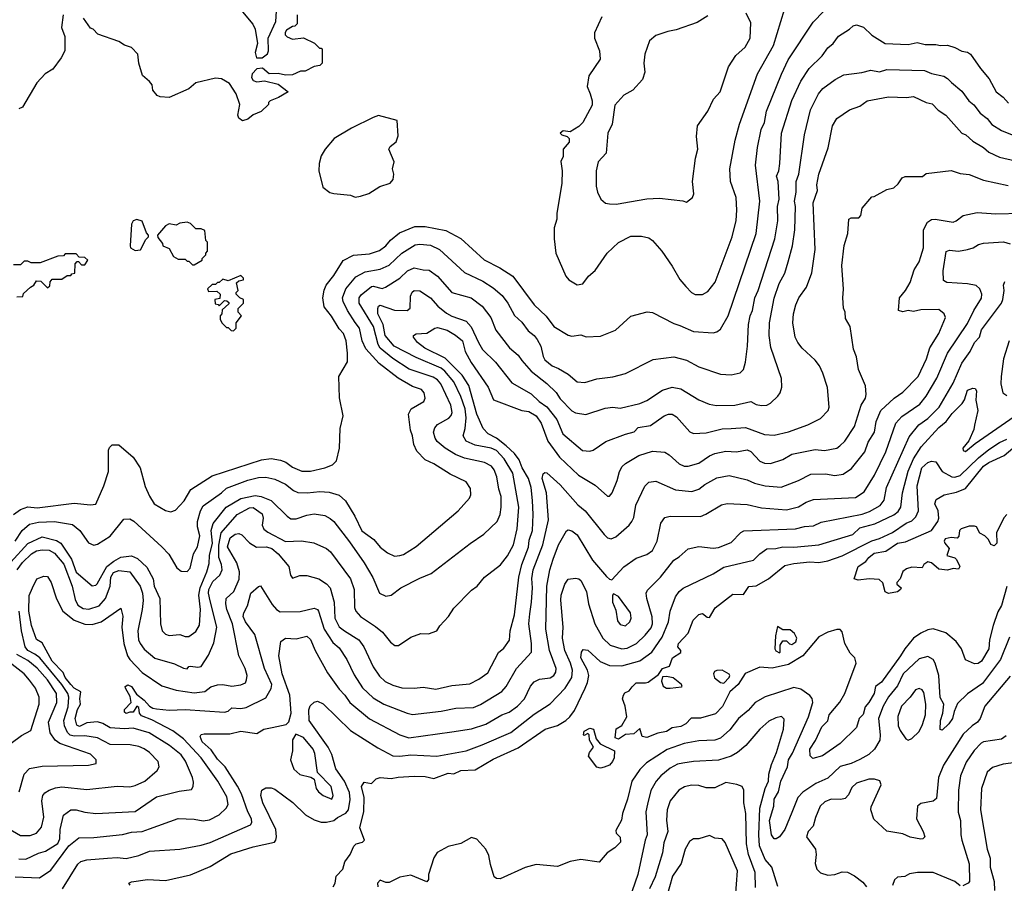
# Model space of a CAD drawing. Extents: x 1793424 to 1900092, y 321114 to 470632.
# Tile 260 of 292: x 1850510 to 1856012, y 451525 to 456348. Entities that reach past the tile are written whole.
import ezdxf

# ---------------------------------------------------------------- set-up
doc = ezdxf.new("R2010")
doc.units = 0

msp = doc.modelspace()

# ---------------------------------------------------------------- linework, layer by layer
at = {"layer": '0CON05XD'}
for points in [[(1851755, 456392.5), (1851812.5, 456322.5), (1851825.7, 456295.7), (1851839.2, 456215), (1851826.5, 456165), (1851834.2, 456135), (1851865, 456136), (1851895, 456158), (1851901.2, 456175), (1851899.2, 456245), (1851941.4, 456338.6), (1851946.9, 456425)], [(1854325, 454813.8), (1854355, 454830), (1854396.8, 454883.2), (1854490.8, 455135), (1854513, 455227), (1854517.1, 455285), (1854512.9, 455355), (1854482.5, 455445), (1854477.1, 455515), (1854508.1, 455675), (1854531.4, 455765), (1854633.1, 456045), (1854722.2, 456205), (1854784.2, 456405)], [(1850475.4, 453584.6), (1850515, 453612.2), (1850555, 453627.1), (1850608.7, 453621.3), (1850815, 453648.1), (1850905, 453638.8), (1850935, 453643.3), (1850981.2, 453745), (1851006, 453825), (1851006.4, 453943.6), (1851011.7, 453958.3), (1851027, 453973), (1851065, 453973.3), (1851144.2, 453904.2), (1851184, 453845), (1851211.2, 453741.2), (1851235, 453686.7), (1851262, 453645), (1851325, 453608), (1851355, 453600), (1851380.5, 453609.5), (1851429.3, 453660.7), (1851466.2, 453725), (1851585, 453800), (1851860.6, 453889.4), (1851915, 453896.7), (1851967.9, 453887.9), (1851997.4, 453877.4), (1852035, 453849.2), (1852085.9, 453825.9), (1852135, 453827.5), (1852215, 453846.2), (1852258.3, 453861.7), (1852280, 453885), (1852296.7, 453955), (1852300, 454065), (1852318, 454135), (1852297, 454237), (1852292.5, 454355), (1852341.7, 454438.3), (1852342.5, 454485), (1852334, 454555), (1852320, 454595), (1852295, 454621.2), (1852253, 454693), (1852210.8, 454745), (1852204.1, 454794.1), (1852212.1, 454837.9), (1852222.5, 454865), (1852265, 454918.8), (1852316.9, 455003.1), (1852375, 455032.9), (1852465, 455041.5), (1852520.6, 455059.4), (1852555, 455084.4), (1852582.7, 455117.3), (1852631.9, 455158.1), (1852717.3, 455192.7), (1852776.6, 455193.4), (1852890.4, 455170.4), (1852975, 455127.1), (1853105, 455007.5), (1853192.5, 454962.5), (1853265, 454916), (1853384.2, 454755), (1853451.7, 454691.7), (1853495, 454634), (1853575, 454586.2), (1853595, 454581.2), (1853645, 454588), (1853675, 454576.7), (1853755, 454580), (1853840, 454615), (1853925, 454693.3), (1854017, 454717), (1854045, 454713.3), (1854165, 454651.2), (1854199.4, 454639.4), (1854275, 454606), (1854385, 454598.8), (1854405.9, 454604.1), (1854425, 454620), (1854468.6, 454695), (1854625.6, 455155), (1854645.6, 455335.6), (1854620.5, 455535), (1854633.1, 455635), (1854653.1, 455735), (1854671.1, 455775), (1854682.8, 455837.2), (1854766.2, 456043.8), (1854804.3, 456125), (1854944.2, 456335), (1855004, 456395)], [(1850753.3, 456375), (1850743.3, 456305), (1850762.5, 456255), (1850762.5, 456175), (1850742.5, 456135), (1850695, 456072.5), (1850652.5, 456045), (1850606.7, 455995), (1850525, 455860), (1850505, 455850)], [(1852060, 456375), (1852060, 456325), (1852048.3, 456311.7), (1852035, 456310), (1852000.7, 456289.3), (1851993, 456277), (1851993.9, 456263.9), (1852005, 456252.5), (1852035, 456240), (1852095, 456247.5), (1852157, 456217), (1852185, 456190), (1852195, 456190), (1852200, 456185), (1852200, 456105), (1852187, 456093), (1852155, 456087.5), (1852105, 456060), (1852078.3, 456061.7), (1852035, 456040), (1851995, 456038.8), (1851955, 456048), (1851905, 456046.2), (1851867.7, 456077.7), (1851835, 456074), (1851810, 456045), (1851805.8, 456025), (1851815, 456008), (1851835, 456000.6), (1851877.7, 456007.7), (1851955, 455988.6), (1852010, 455945), (1851957, 455913), (1851910, 455895), (1851900, 455885), (1851900, 455875), (1851860, 455835), (1851815, 455817.5), (1851785, 455793.3), (1851755, 455783.8), (1851735, 455797.5), (1851728.6, 455815), (1851740, 455875), (1851720, 455935), (1851681.7, 455991.7), (1851637.7, 456017.7), (1851605, 456021.2), (1851494.6, 455995.4), (1851455, 455961.2), (1851345, 455913.8), (1851295, 455916.7), (1851277.5, 455925), (1851253.9, 455953.9), (1851250, 455985), (1851235, 456003.3), (1851196.4, 456036.4), (1851176.7, 456105), (1851170, 456155), (1851135, 456193.3), (1851095, 456206.7), (1851065, 456226.7), (1850947, 456267), (1850920, 456295), (1850905, 456300), (1850866.7, 456356.7)], [(1853762.5, 456365), (1853722.5, 456275), (1853722.5, 456245), (1853750, 456175), (1853753, 456127), (1853690, 456035), (1853680, 455975), (1853696.7, 455935), (1853708.8, 455895), (1853709.3, 455870.7), (1853656.4, 455773.6), (1853635, 455752.5), (1853585, 455722.5), (1853547, 455727), (1853530, 455715), (1853540, 455705), (1853570, 455695), (1853580, 455685), (1853580, 455665), (1853546.7, 455625), (1853546.7, 455585), (1853533.9, 455556.1), (1853541.2, 455505), (1853540, 455435), (1853511.2, 455265), (1853511.2, 455235), (1853496.2, 455185), (1853496.2, 455125), (1853506.7, 455045), (1853561.2, 454915), (1853577.5, 454895), (1853625, 454867.5), (1853656.2, 454873.8), (1853687.5, 454915), (1853725, 454947.5), (1853793.3, 455045), (1853855, 455103.3), (1853925, 455140), (1853985, 455140), (1854025, 455130), (1854045.9, 455115.9), (1854097.5, 455055), (1854155, 454972.5), (1854197.7, 454897.7), (1854231.7, 454858.3), (1854263.3, 454825), (1854285, 454813.8), (1854325, 454813.8)], [(1854355, 456370), (1854295, 456332.9), (1854178.3, 456291.7), (1854131.7, 456281.7), (1854065, 456260), (1854029.3, 456230.7), (1854003.3, 456155), (1853996.7, 456105), (1854002.5, 456055), (1853990, 456015), (1853936.7, 455955), (1853885, 455926), (1853835, 455870), (1853820, 455765), (1853795.4, 455714.6), (1853786.9, 455603.1), (1853742, 455555), (1853730.8, 455505), (1853731.7, 455418.3), (1853738.8, 455385), (1853756.7, 455345), (1853784.1, 455324.1), (1853805, 455320), (1853845, 455318)], [(1853845, 455318), (1853875, 455324.2), (1854015, 455347.5), (1854085, 455351.2), (1854215, 455337.5), (1854235, 455330), (1854270, 455355), (1854277.5, 455375), (1854270, 455445), (1854286.2, 455575), (1854300, 455625), (1854292.5, 455695), (1854297.5, 455755), (1854355, 455837.5), (1854386.7, 455905), (1854423.8, 455945), (1854470, 456085), (1854510.9, 456149.1), (1854563.8, 456195), (1854592, 456245), (1854595, 456330), (1854570, 456385)], [(1854728.9, 455125), (1854746.7, 455225), (1854744.5, 455305), (1854753.1, 455345), (1854748.9, 455445), (1854738.1, 455475), (1854751.4, 455505), (1854757.8, 455545), (1854767.1, 455715), (1854825, 455896.7), (1854874.4, 456005), (1854920.8, 456075), (1854993.2, 456146.8), (1855025, 456192), (1855056, 456215), (1855084.3, 456255.7), (1855147.5, 456295), (1855166.4, 456313.6), (1855185, 456320), (1855225, 456306.7), (1855271.2, 456261.2), (1855345, 456216), (1855475, 456210), (1855525, 456220), (1855570.3, 456210.3), (1855629.5, 456210.5), (1855655, 456203.8), (1855695, 456206.2), (1855735, 456193.8), (1855775, 456172.5), (1855805, 456166.7), (1855823.3, 456155), (1855878.8, 456075), (1855927.6, 456017.6), (1855966, 455945), (1856006, 455915), (1856035, 455882)], [(1850461.5, 453318.5), (1850555, 453422.5), (1850635, 453459.6), (1850715, 453438.9), (1850740, 453425), (1850799.4, 453335), (1850825, 453262), (1850915, 453186.2), (1850935, 453190), (1850942.4, 453197.6), (1850996.6, 453293.4), (1851036, 453325), (1851074.4, 453345.6), (1851135, 453353.1), (1851169.1, 453339.1), (1851219.8, 453289.8), (1851255.4, 453225.4), (1851262.2, 453185), (1851293.3, 453115), (1851296, 452975), (1851305.8, 452935.8), (1851325, 452916.2), (1851345, 452909.2), (1851405, 452914), (1851435, 452903.1), (1851455, 452904.2), (1851495, 452930.8), (1851515, 452967.5), (1851520.9, 453055), (1851510.4, 453135), (1851518.5, 453175), (1851556.2, 453265), (1851568.6, 453311.4), (1851571.2, 453355), (1851587.7, 453425), (1851580.4, 453495), (1851590.4, 453535), (1851662.9, 453625), (1851745, 453674.5), (1851825, 453691.1), (1851860, 453685), (1851915, 453662.9), (1852003.8, 453575), (1852025, 453560.8), (1852055, 453561.4), (1852115, 453581.9), (1852155, 453588.6), (1852215, 453579.2), (1852245, 453562.5), (1852265.8, 453545), (1852353, 453433), (1852435.4, 453315.4), (1852482.6, 453232.6), (1852520, 453145), (1852555, 453128.8), (1852585, 453133.3), (1852640, 453175), (1852745, 453229.2), (1852810, 453255), (1853027, 453423), (1853103.8, 453475), (1853178, 453545), (1853194.5, 453585.5), (1853200.6, 453625), (1853201.1, 453685), (1853187, 453727), (1853176.9, 453795), (1853160.6, 453835), (1853145.6, 453855), (1853106.7, 453875), (1852995, 453900), (1852945, 453920), (1852887.1, 453955), (1852843.2, 453993.2), (1852831.1, 454011.1), (1852822.9, 454045), (1852830.3, 454069.7), (1852845, 454087.5), (1852907.4, 454122.6), (1852921.5, 454138.5), (1852926.7, 454155), (1852918.2, 454195), (1852863.8, 454315), (1852845, 454337.5), (1852821.2, 454351.2), (1852686, 454396), (1852595, 454456.1), (1852525, 454513.8), (1852512.7, 454535), (1852487.3, 454635), (1852406.4, 454765), (1852407.8, 454795), (1852417.5, 454812.5), (1852475, 454857.3), (1852485, 454860), (1852535, 454847.7), (1852554, 454855), (1852634.3, 454905), (1852677.1, 454945), (1852715, 454963.3), (1852765, 454950.4), (1852798.9, 454948.9), (1852844.2, 454915), (1852925, 454824.3), (1853033.3, 454795), (1853095, 454749.2), (1853142.9, 454685), (1853170.8, 454615), (1853247.1, 454515), (1853296, 454475), (1853315, 454444), (1853368, 454385), (1853455, 454317.1), (1853506.9, 454266.9), (1853530.6, 454230.6), (1853595, 454164.3), (1853615, 454152.9), (1853674.1, 454144.1), (1853781.2, 454178.8), (1853825, 454184.3), (1853865, 454179.2), (1853975.7, 454204.3), (1854015, 454222), (1854100.9, 454279.1), (1854155, 454296), (1854205, 454287.5), (1854305, 454226), (1854361.7, 454201.7), (1854404.2, 454194.2), (1854505, 454195.7), (1854595, 454215.7), (1854625, 454200), (1854655, 454194.3), (1854685, 454196), (1854705, 454206.2), (1854746.7, 454245), (1854760, 454265), (1854768.8, 454295), (1854765.8, 454345), (1854707, 454517), (1854698.1, 454585), (1854699.4, 454655), (1854726.4, 454793.6), (1854754.4, 454875), (1854785, 454933.3), (1854804.6, 454995.4), (1854827.8, 455085), (1854841.1, 455175), (1854844.5, 455304.5), (1854840, 455335), (1854849.1, 455385), (1854848.1, 455445), (1854864.4, 455485), (1854895.7, 455705), (1854928.6, 455845), (1854974.3, 455935), (1854996.8, 455963.2), (1855065.6, 456014.4), (1855115, 456040.8), (1855215, 456052.5), (1855265, 456066), (1855315, 456057.5), (1855355, 456070.6), (1855565, 456064.4), (1855605, 456047.5), (1855673, 456033), (1855695, 456020), (1855716.8, 455996.8), (1855775, 455948.8), (1855812.5, 455895), (1855842.1, 455872.1), (1855875.8, 455825.8), (1855915, 455796.2), (1855942.6, 455762.6), (1855995, 455728.6), (1856075, 455697.5)], [(1850495.3, 453275), (1850525, 453316.7), (1850575.6, 453364.4), (1850605, 453381.6), (1850635, 453388.2), (1850675, 453385.3), (1850705, 453369.1), (1850757.4, 453307.4), (1850802.7, 453185), (1850820.5, 453109.5), (1850835, 453078.9), (1850865, 453060), (1850896.8, 453056.8), (1850955, 453074.6), (1850990, 453115), (1851016.3, 453185), (1851020, 453235), (1851035, 453260), (1851065, 453272.1), (1851125.3, 453265.3), (1851184, 453185), (1851195.5, 453145), (1851199.4, 453105), (1851194.5, 453055), (1851170.4, 452935), (1851174.5, 452885), (1851183.1, 452865), (1851205, 452832.5), (1851265, 452782.9), (1851375, 452750.8), (1851425, 452726.2), (1851445, 452723.3), (1851454.3, 452735.7), (1851465, 452738), (1851505, 452731.8), (1851524.2, 452735.8), (1851565, 452800), (1851595, 452868.8), (1851611.8, 452955), (1851575, 453102.5), (1851564.3, 453145), (1851567.4, 453165), (1851589.1, 453210.9), (1851629.2, 453245), (1851641.9, 453275), (1851638.2, 453305), (1851622.4, 453345), (1851622.8, 453412.8), (1851635, 453482.9), (1851724.6, 453585), (1851795, 453622.3), (1851815, 453624.5), (1851865, 453588.8), (1851870, 453565), (1851864.4, 453525), (1851875, 453503.1), (1851896.6, 453486.6), (1851995, 453434.6), (1852085, 453437.1), (1852153.9, 453426.1), (1852225, 453394), (1852247, 453377), (1852357.8, 453225), (1852378.1, 453165), (1852380, 453065), (1852389.2, 453045), (1852415, 453014.2), (1852499.1, 452959.1), (1852538, 452928), (1852582.3, 452872.3), (1852607, 452853), (1852626.1, 452853.9), (1852695, 452900), (1852750.7, 452919.3), (1852795, 452917.5), (1852840, 452935), (1852857, 452963), (1852906.7, 453015), (1852935, 453062.5), (1853035, 453162.5), (1853065.9, 453184.1), (1853107.5, 453235), (1853195.7, 453304.3), (1853235, 453353.8), (1853270, 453415), (1853290, 453505), (1853299.5, 453625), (1853264.6, 453815), (1853217.1, 453895), (1853175, 453942.9), (1853145, 453955.4), (1853055, 453972.9), (1853004.3, 453995), (1852988.6, 454025), (1852999.5, 454065), (1853004.7, 454125), (1852999.2, 454175), (1852975, 454244.2), (1852935, 454325.6), (1852886.1, 454386.1), (1852865, 454402.4), (1852725, 454461.2), (1852603.1, 454525), (1852552.2, 454585), (1852541.1, 454645), (1852512, 454705), (1852510.5, 454735), (1852515, 454748.8), (1852525, 454754), (1852604.2, 454725.8), (1852675.8, 454724.2), (1852692.3, 454737.7), (1852694.4, 454805), (1852703.4, 454826.6), (1852715, 454835.8), (1852745, 454834.2), (1852805.3, 454795.3), (1852847.4, 454747.4), (1852895, 454708.9), (1852925, 454692.2), (1853005.3, 454665.3), (1853032.6, 454632.6), (1853074.1, 454545.9), (1853095.4, 454505.4), (1853169.2, 454435), (1853260.3, 454320.3), (1853368.8, 454258.8), (1853411.9, 454215), (1853455.9, 454185.9), (1853511.5, 454115), (1853544.7, 454034.7), (1853655, 453942.5), (1853695, 453938), (1853715, 453944), (1853785, 453992.5), (1853895, 454034.3), (1853944.2, 454045.8), (1853965, 454070), (1854035, 454081.4), (1854110.8, 454135), (1854135.6, 454145.6), (1854155, 454144.3), (1854180.3, 454130.3), (1854255, 454046.2), (1854275, 454038), (1854345, 454041.4), (1854435, 454063.1), (1854485, 454065.6), (1854565, 454071.1), (1854672.1, 454032.1), (1854725, 454028.6), (1854805, 454045.8), (1854914.2, 454085.8), (1854985, 454120), (1855027.5, 454165), (1855032.5, 454185), (1855023.6, 454293.6), (1854996.7, 454375), (1854978.8, 454415), (1854955, 454446.7), (1854883, 454513), (1854858.8, 454545), (1854842.5, 454575), (1854829.2, 454655), (1854832.9, 454705), (1854846, 454755), (1854864, 454795), (1854905.7, 454854.3), (1854936, 454935), (1854954.3, 455065), (1854943.5, 455325), (1854968, 455395), (1854964.3, 455425.7), (1854974.4, 455485), (1855027.9, 455632.1), (1855052, 455755), (1855075, 455796.7), (1855147.5, 455845), (1855205, 455866.2), (1855245, 455894.2), (1855365, 455917.5), (1855465, 455914), (1855505, 455918.8), (1855575, 455886), (1855607.9, 455877.9), (1855642.1, 455842.1), (1855684.5, 455814.5), (1855774, 455715), (1855796.2, 455705), (1855835, 455669.2), (1855894.4, 455634.4), (1855925, 455609.2), (1855985, 455580), (1856075, 455560)], [(1852385, 455357.5), (1852415, 455363.3), (1852461.7, 455378.3), (1852523, 455417), (1852580, 455435), (1852597.5, 455455), (1852600, 455485), (1852592.5, 455515), (1852602.5, 455555), (1852572.5, 455625), (1852580.7, 455639.3), (1852613.6, 455666.4), (1852625, 455700), (1852620, 455785), (1852515, 455813.8), (1852485, 455802), (1852365, 455743.3), (1852267.5, 455685), (1852216.7, 455625), (1852195, 455587.5), (1852183.8, 455545), (1852181.2, 455505), (1852203.6, 455413.6), (1852243.9, 455383.9), (1852265, 455376.7), (1852358.3, 455368.3), (1852385, 455357.5)], [(1850505, 451661.5), (1850545, 451658.9), (1850615, 451693.3), (1850655, 451704.4), (1850722.8, 451747.2), (1850735, 451772.5), (1850736.9, 451825), (1850754.4, 451905), (1850795, 451935.6), (1850825, 451935.6), (1850875, 451921.9), (1850935.7, 451914.3), (1851155, 451926.7), (1851275, 452007.8), (1851401.3, 452038.7), (1851470.7, 452049.3), (1851480, 452065), (1851480.5, 452090.5), (1851475.8, 452115), (1851436.7, 452206.7), (1851412.1, 452242.1), (1851347.5, 452295), (1851234.2, 452365), (1851145, 452391.5), (1851095, 452386.9), (1851015, 452394.2), (1850975, 452417.8), (1850945, 452426.2), (1850885, 452420.3), (1850845, 452401.1), (1850828.7, 452408.7), (1850820.9, 452445), (1850834, 452495), (1850849.3, 452525), (1850845.4, 452555), (1850852, 452595), (1850815, 452615.5), (1850795, 452635.5), (1850765, 452674.5), (1850753, 452703), (1850690.8, 452765), (1850635, 452867.5), (1850605, 452887.5), (1850576.2, 452965), (1850561.2, 453045), (1850563, 453133), (1850581.1, 453175), (1850606.2, 453225), (1850645, 453240), (1850665, 453238.6), (1850685.6, 453205), (1850715, 453113.3), (1850750.6, 453045), (1850813.8, 452993.8), (1850875, 452971.5), (1850915, 452970.4), (1850965.3, 452984.7), (1851075, 453062.5), (1851086.8, 453016.8), (1851081.1, 452955), (1851091.2, 452865), (1851113.3, 452795), (1851125.6, 452775), (1851195, 452702.9), (1851305, 452628.6), (1851385, 452604.4), (1851485, 452588.2), (1851544.5, 452595.5), (1851577.9, 452622.1), (1851615, 452634.2), (1851645, 452635.8), (1851695, 452626), (1851745, 452632.9), (1851771.2, 452645), (1851778.3, 452661.7), (1851781.4, 452685), (1851770.6, 452725), (1851734.5, 452795), (1851698.5, 452975), (1851666.7, 453055), (1851661.9, 453085), (1851664.2, 453115), (1851706.9, 453155), (1851736.9, 453223.1), (1851737.7, 453265), (1851723.1, 453315), (1851671.5, 453405), (1851686.7, 453455), (1851715, 453475.6), (1851735, 453478.8), (1851750.5, 453470.5), (1851795, 453425.8), (1851832.4, 453402.4), (1851890, 453405), (1851919.2, 453395), (1851954.5, 453364.5), (1852013.3, 453295), (1852022.5, 453245), (1852035, 453230), (1852075, 453243.8), (1852115, 453244), (1852182.5, 453225), (1852225, 453197.5), (1852244.5, 453174.5), (1852266.5, 453095), (1852270.5, 453005), (1852295, 452957.5), (1852324.6, 452934.6), (1852405, 452884.2), (1852432.5, 452845), (1852485, 452733.8), (1852521.1, 452681.1), (1852552, 452652), (1852595, 452631.4), (1852645, 452615.8), (1852715, 452614.2), (1852765, 452620), (1852835, 452609.4), (1852925, 452630), (1853025, 452639.2), (1853075.5, 452664.5), (1853125, 452701.2), (1853185, 452813.3), (1853215, 452838.8), (1853246.8, 452883.2), (1853250, 452935), (1853274.3, 453025), (1853298.9, 453235), (1853315.3, 453305), (1853352.9, 453402.9), (1853357.7, 453442.3), (1853374.7, 453495.3), (1853380, 453585), (1853376.3, 453663.7), (1853367.1, 453735), (1853353.1, 453785), (1853316.8, 453845), (1853300.9, 453890.9), (1853275.6, 453925.6), (1853229, 453969), (1853175, 454011.8), (1853127.1, 454035), (1853100, 454065), (1853064.2, 454144.3), (1853020, 454305), (1852983.1, 454363.1), (1852887.7, 454457.7), (1852773.2, 454513.2), (1852733.1, 454545), (1852710.8, 454575), (1852711.2, 454585), (1852725, 454594), (1852785, 454597.1), (1852828.8, 454625), (1852845, 454629.1), (1852898.8, 454615), (1852945.5, 454585.5), (1852984.2, 454555), (1852999.5, 454495), (1853032.8, 454432.8), (1853128.6, 454295), (1853158, 454225), (1853316.5, 454166.5), (1853355, 454160), (1853395, 454135.8), (1853422.9, 454095), (1853460.5, 453995), (1853527.1, 453905), (1853632, 453805), (1853725, 453748.8), (1853795, 453686.7), (1853805, 453687.5), (1853820, 453705), (1853848.6, 453775), (1853860.8, 453825), (1853877, 453853), (1853895, 453870), (1853970, 453915), (1854045, 453937.8), (1854115, 453933.8), (1854138.3, 453918.3), (1854195, 453867.1), (1854222.5, 453855), (1854245, 453854.3), (1854305, 453871.4), (1854365, 453912.5), (1854395, 453925.6), (1854455, 453938.6), (1854515, 453934.3), (1854575, 453945.7), (1854595, 453935.8), (1854645, 453882.5), (1854670.9, 453870.9), (1854705, 453869.2), (1854775, 453892.5), (1854825, 453921.4), (1854955, 453946.9), (1855007.8, 453942.2), (1855075, 453955.8), (1855092.4, 453967.6), (1855121.4, 453995), (1855175, 454076.2), (1855212.5, 454195), (1855235.8, 454235), (1855240, 454255), (1855236.4, 454303.6), (1855196, 454395), (1855186.2, 454465), (1855168.8, 454508.8), (1855151.2, 454635), (1855125, 454680), (1855123.3, 454715), (1855112.5, 454737.5), (1855108.8, 454795), (1855113.9, 454843.9), (1855104.2, 454975), (1855117, 455087), (1855137.5, 455155), (1855142.5, 455235), (1855155, 455242.5), (1855198.3, 455241.7), (1855210, 455255), (1855217.5, 455295), (1855271.7, 455358.3), (1855285, 455360), (1855355, 455400), (1855395, 455410), (1855419.3, 455430.7), (1855440, 455465), (1855458.3, 455471.7), (1855555, 455472.5), (1855575, 455490), (1855715, 455506.2), (1855765, 455488.8), (1855815, 455483.8), (1855895, 455452), (1856033, 455423)], [(1851235, 451829.1), (1851395, 451887.5), (1851484.1, 451884.1), (1851535, 451874.3), (1851570.3, 451879.7), (1851625, 451907.5), (1851664, 451945), (1851675.6, 451965), (1851667.2, 452007.2), (1851617.8, 452095), (1851524.5, 452225), (1851425, 452332.7), (1851365.9, 452375.9), (1851248, 452438), (1851190.4, 452460.4), (1851179.5, 452475), (1851176.4, 452506.4), (1851165, 452513.8), (1851145, 452481.2), (1851125, 452481.4), (1851105, 452473.3), (1851095, 452480), (1851096, 452495), (1851133.8, 452535), (1851128, 452568), (1851101.2, 452615), (1851100, 452625), (1851115, 452633.8), (1851135.8, 452625), (1851162, 452582), (1851205, 452547.5), (1851235, 452514), (1851255, 452502.5), (1851275, 452500), (1851345, 452491.9), (1851435, 452496.2), (1851655, 452480), (1851675, 452485.8), (1851695, 452505.6), (1851745, 452500.5), (1851775, 452506.9), (1851885, 452560), (1851915, 452613.3), (1851918.1, 452635), (1851878.2, 452725), (1851824.6, 452914.6), (1851772.7, 452985), (1851758.5, 453015), (1851761.9, 453035), (1851783.3, 453075), (1851801.9, 453145), (1851845, 453182), (1851855.9, 453185.9), (1851921.7, 453081.7), (1851945, 453054), (1851965, 453041.4), (1852077.9, 453042.1), (1852155, 453060.8), (1852174.4, 453054.4), (1852178.9, 453045), (1852211.8, 452945), (1852259.9, 452869.9), (1852295, 452839.2), (1852337.1, 452775), (1852378.7, 452688.7), (1852425, 452615.8), (1852485, 452561.4), (1852545, 452525.6), (1852675, 452474.4), (1852705, 452468.6), (1852864.4, 452485.6), (1852946.4, 452503.6), (1853045, 452507.5), (1853085, 452524.3), (1853203.7, 452596.3), (1853228.1, 452625), (1853286.2, 452723.8), (1853369.2, 452815), (1853370.5, 452865), (1853354.6, 452974.6), (1853360.8, 453030.8), (1853370, 453095), (1853375.4, 453175), (1853372.2, 453227.8), (1853379.1, 453275), (1853433.5, 453415), (1853465.5, 453555), (1853453.2, 453705), (1853428.8, 453785), (1853435, 453812), (1853445, 453820), (1853455, 453817.5), (1853529.8, 453749.8), (1853629.4, 453639.4), (1853669.2, 453605), (1853775, 453473.8), (1853795, 453454), (1853815, 453448.8), (1853840.3, 453459.7), (1853915.7, 453524.3), (1853931.2, 453545), (1853941.2, 453568.8), (1853952.4, 453637.6), (1854002.5, 453742.5), (1854025, 453766), (1854065, 453770), (1854175, 453723.3), (1854265, 453712.9), (1854305, 453726), (1854338, 453752), (1854405, 453789.2), (1854475, 453802.9), (1854575, 453779.2), (1854615, 453760.6), (1854675, 453745.6), (1854765, 453737.1), (1854862.5, 453775), (1854930.3, 453809.7), (1855012.1, 453812.1), (1855065, 453801.9), (1855110.9, 453809.1), (1855158.7, 453841.3), (1855231.9, 453935), (1855250.4, 453989.6), (1855286.1, 454043.9), (1855296.4, 454105), (1855321.9, 454165), (1855396, 454235), (1855445, 454267.1), (1855529.4, 454355), (1855576.7, 454455), (1855595.6, 454515), (1855646.5, 454595), (1855683.8, 454685), (1855675.9, 454705.9), (1855645, 454728.8), (1855545, 454727.5), (1855505, 454718.8), (1855475, 454723.3), (1855445, 454717.5), (1855420, 454725), (1855426.7, 454795), (1855460, 454835), (1855485, 454880), (1855508.3, 454951.7), (1855535.8, 454995), (1855546, 455025), (1855560.6, 455075), (1855559.4, 455175), (1855581.9, 455218.1), (1855605, 455232), (1855625, 455234.2), (1855725, 455218), (1855743.3, 455225), (1855782.5, 455255), (1855859.5, 455270.5), (1855965, 455264.3), (1856106.8, 455266.8)], [(1851155, 455060), (1851185, 455063.3), (1851215, 455120), (1851230, 455135), (1851230, 455145), (1851218.3, 455158.3), (1851195, 455223.3), (1851165, 455232.5), (1851145, 455224), (1851134.3, 455205.7), (1851127.5, 455085), (1851130, 455075), (1851155, 455060)], [(1851485, 454980), (1851530, 455005), (1851530, 455015), (1851550, 455035), (1851550, 455045), (1851560, 455055), (1851560, 455105), (1851550, 455115), (1851545, 455170), (1851525, 455180), (1851495, 455180), (1851465, 455210), (1851445, 455217.5), (1851405, 455212.5), (1851385, 455200), (1851345, 455207.5), (1851325, 455197.5), (1851280, 455145), (1851281.7, 455131.7), (1851308.3, 455098.3), (1851310, 455085), (1851345, 455070), (1851370, 455025), (1851395, 455010), (1851435, 455010), (1851445, 455000), (1851455, 455000), (1851475, 454980), (1851485, 454980)], [(1850485, 453435.5), (1850523.5, 453495), (1850565, 453531.5), (1850615, 453541.2), (1850705, 453545.4), (1850805, 453528.1), (1850845.4, 453495.4), (1850895, 453425.8), (1850925, 453414.3), (1850945, 453419.2), (1851015.5, 453464.5), (1851091.2, 453558.8), (1851125, 453561.2), (1851147.7, 453547.7), (1851304.4, 453404.4), (1851342.6, 453362.6), (1851387.7, 453287.7), (1851412.5, 453267.5), (1851445, 453266.7), (1851462, 453285), (1851481.4, 453365), (1851504.4, 453405), (1851516.2, 453465), (1851503.8, 453515), (1851503.8, 453545), (1851520.5, 453605), (1851536, 453634), (1851636.9, 453705), (1851665, 453732.7), (1851785, 453776.5), (1851845, 453790.5), (1851885, 453792.7), (1851935, 453781.4), (1851995, 453754.4), (1852039.3, 453719.3), (1852065, 453707.1), (1852115.6, 453705.6), (1852186.8, 453713.2), (1852239.3, 453709.3), (1852295, 453692.5), (1852330.2, 453660.2), (1852383.1, 453575), (1852422.7, 453492.7), (1852489.2, 453445), (1852525, 453402), (1852565, 453370), (1852605, 453352), (1852635, 453356), (1852655, 453362), (1852725, 453406.2), (1852960, 453605), (1853023.6, 453676.4), (1853030, 453695), (1853029.3, 453729.3), (1853005, 453766.7), (1852915, 453810), (1852825, 453868), (1852775, 453890), (1852729.1, 453939.1), (1852712.5, 453975), (1852705.7, 454025), (1852693.9, 454056.1), (1852682, 454145), (1852696.7, 454175), (1852768.8, 454215), (1852776, 454235), (1852770.8, 454265), (1852755, 454282), (1852705, 454300), (1852625.4, 454345.4), (1852518.5, 454428.5), (1852445, 454510.8), (1852424.5, 454555), (1852408.9, 454625), (1852385, 454657.1), (1852342.2, 454725), (1852317.8, 454775), (1852314.4, 454795), (1852333.1, 454845), (1852388.1, 454911.9), (1852439.8, 454940.2), (1852525, 454955.5), (1852575, 454976.9), (1852645.8, 455045), (1852718.9, 455091.1), (1852745, 455094.4), (1852805, 455088.1), (1852856, 455065), (1852995, 454935.8), (1853098.6, 454888.6), (1853155, 454851.4), (1853205, 454807.1), (1853237.5, 454765), (1853275.5, 454695.5), (1853315, 454659.2), (1853350.3, 454610.3), (1853385, 454584.2), (1853402.4, 454562.4), (1853422.2, 454525), (1853435, 454466.7), (1853445, 454449.2), (1853485, 454415.7), (1853520.7, 454399.3), (1853575, 454368), (1853625, 454326.2), (1853667.3, 454322.7), (1853735, 454342.5), (1853825, 454354), (1853895, 454372), (1854049.5, 454450.5), (1854165, 454465.8), (1854235, 454445.8), (1854305, 454410), (1854425, 454368), (1854485, 454364), (1854535, 454376.2), (1854553.8, 454395), (1854566, 454435), (1854577.1, 454525), (1854582.1, 454645), (1854591.9, 454695), (1854604.4, 454725), (1854618.1, 454795), (1854636.5, 454835), (1854728.9, 455125)], [(1850750, 451495), (1850835, 451631.2), (1850852.4, 451647.6), (1850885, 451656.9), (1851000, 451665), (1851055, 451669.4), (1851105, 451664.4), (1851175, 451680), (1851235, 451704.3), (1851405, 451715.8), (1851525, 451738.9), (1851575, 451753.1), (1851799.1, 451850.9), (1851807.5, 451865), (1851805.8, 451885), (1851784.4, 451925), (1851750, 452025), (1851727.1, 452067.1), (1851657.3, 452175), (1851615, 452217.5), (1851580.2, 452270.2), (1851530, 452315), (1851518.8, 452345), (1851523.9, 452356.1), (1851540.5, 452359.5), (1851685, 452360.6), (1851745, 452374.3), (1851835, 452361.2), (1851874.2, 452385.8), (1851920, 452395), (1851998.3, 452411.7), (1852013.6, 452426.4), (1852026.9, 452475), (1852019.6, 452575), (1851976.7, 452695), (1851958.6, 452795), (1851970, 452875), (1851995, 452893.3), (1852055, 452890), (1852113.9, 452906.1), (1852135, 452886.7), (1852161.4, 452825), (1852229.8, 452699.8), (1852295, 452609.2), (1852326.6, 452576.6), (1852355, 452534.3), (1852465, 452443.1), (1852633.7, 452353.7), (1852685, 452336.9), (1852925, 452370.6), (1853035, 452387.8), (1853115, 452413.3), (1853203.8, 452465), (1853245, 452481.4), (1853292.5, 452515), (1853330, 452555), (1853365, 452626.2), (1853385, 452650.8), (1853415, 452664.3), (1853475, 452673.1), (1853494.5, 452685.5), (1853505.4, 452704.6), (1853507.8, 452725), (1853470.4, 452825), (1853450.8, 452945), (1853456.2, 453183.8), (1853472.5, 453275), (1853490.9, 453335), (1853520, 453415), (1853565, 453493.3), (1853575, 453500), (1853595, 453493.8), (1853625, 453472), (1853710.4, 453330.4), (1853788.8, 453238.8), (1853805, 453223.3), (1853819.3, 453220.7), (1853885, 453292), (1853955, 453340), (1854015, 453360.8), (1854045, 453384), (1854071.4, 453435), (1854093.3, 453536.7), (1854115, 453568.8), (1854145, 453576), (1854315, 453574.2), (1854344.2, 453585.8), (1854430.6, 453639.4), (1854463, 453647), (1854575, 453641.4), (1854655, 453621.4), (1854795, 453610), (1854862.1, 453627.9), (1854905, 453654.3), (1854945, 453668.6), (1855179.7, 453680.3), (1855227.8, 453712.2), (1855285.5, 453805), (1855348.9, 453935), (1855405, 454094.2), (1855438.1, 454131.9), (1855538.8, 454201.2), (1855575.5, 454245), (1855633.9, 454346.1), (1855693.5, 454486.5), (1855805, 454652), (1855840.9, 454725), (1855885, 454793.3), (1855885.6, 454815), (1855875.7, 454845), (1855855, 454862.9), (1855805, 454872.9), (1855690.6, 454880.6), (1855671.2, 454891.2), (1855669.4, 454945), (1855686.4, 455053.6), (1855705, 455061.2), (1855755, 455055.8), (1855805, 455064.2), (1855836.8, 455073.2), (1855867, 455093), (1855895, 455100), (1856007.3, 455107.3), (1856045, 455096)], [(1850495, 454800), (1850528.3, 454801.7), (1850531.7, 454818.3), (1850570, 454855), (1850590, 454865), (1850605, 454890), (1850628.3, 454888.3), (1850665, 454850), (1850678.3, 454861.7), (1850680, 454885), (1850691.7, 454898.3), (1850745, 454900), (1850775, 454920), (1850795, 454920), (1850801.7, 454928.3), (1850818.3, 454931.7), (1850820, 454985), (1850831.7, 454998.3), (1850838.3, 454998.3), (1850855, 454980), (1850875, 454980), (1850890, 455005), (1850875, 455020), (1850841.7, 455021.7), (1850825, 455040), (1850765, 455040), (1850755, 455030), (1850723, 455027), (1850625, 454990), (1850575, 454990), (1850555, 455000), (1850535, 455000), (1850515, 454980), (1850475, 454980)], [(1851705, 454610), (1851720, 454625), (1851720, 454655), (1851750, 454695), (1851730, 454715), (1851730, 454735), (1851760, 454765), (1851760, 454785), (1851740, 454795), (1851720, 454815), (1851720, 454825), (1851730, 454835), (1851721.7, 454878.3), (1851735, 454890), (1851760, 454895), (1851760, 454905), (1851745, 454920), (1851675, 454890), (1851645, 454900), (1851625, 454880), (1851615, 454880), (1851605, 454870), (1851585, 454870), (1851560, 454845), (1851565, 454830), (1851611.7, 454831.7), (1851630, 454815), (1851628.3, 454791.7), (1851600, 454785), (1851601.7, 454761.7), (1851618.3, 454758.3), (1851625, 454750), (1851655, 454780), (1851668.3, 454778.3), (1851678.3, 454768.3), (1851678.3, 454761.7), (1851641.7, 454728.3), (1851640, 454705), (1851630, 454695), (1851630, 454675), (1851640, 454655), (1851665, 454630), (1851675, 454630), (1851691.7, 454611.7), (1851705, 454610)], [(1852286.7, 451893.3), (1852332.5, 451917.5), (1852347.3, 451935), (1852357.1, 451992.9), (1852352.7, 452032.7), (1852325.4, 452095), (1852276.2, 452165), (1852254.5, 452245), (1852234.5, 452285), (1852127.1, 452435), (1852126.2, 452493.8), (1852133.9, 452516.1), (1852155, 452537.5), (1852175, 452542.5), (1852205, 452528), (1852359.3, 452379.3), (1852511.4, 452281.4), (1852595, 452236.9), (1852635, 452234.4), (1852695, 452242.5), (1852840, 452235), (1853005, 452264.5), (1853095, 452297.8), (1853255, 452366.9), (1853385, 452469.4), (1853473.4, 452526.6), (1853558.1, 452615), (1853595.5, 452675), (1853598.8, 452715), (1853588, 452755), (1853555.4, 452825), (1853543.3, 452893.3), (1853546.7, 452955), (1853533.9, 453106.1), (1853535.5, 453135), (1853556, 453195), (1853575, 453223.3), (1853615, 453230), (1853635, 453226.2), (1853645.6, 453215.6), (1853677.5, 453155), (1853689.2, 453085), (1853724.4, 452975), (1853769.2, 452895), (1853808.8, 452855), (1853874.5, 452834.5), (1853905, 452838.9), (1853955.8, 452865), (1854005, 452910.6), (1854038.2, 452951.8), (1854045.3, 452974.7), (1854043.8, 453013.8), (1854014.2, 453115.8), (1854010.8, 453145), (1854017.3, 453162.7), (1854090.8, 453235), (1854165, 453330), (1854195, 453348.8), (1854245, 453393.8), (1854305, 453405.8), (1854385, 453396.9), (1854415, 453401.1), (1854485, 453428.1), (1854538.8, 453485), (1854555.8, 453494.2), (1854845, 453505.6), (1854895, 453517.5), (1854945, 453521.1), (1854988, 453542), (1855216.6, 453586.6), (1855258.9, 453601.1), (1855318.1, 453635), (1855340.9, 453665), (1855352.5, 453735), (1855480.6, 454019.4), (1855534.4, 454085), (1855585, 454120.5), (1855647.8, 454185), (1855725, 454318), (1855775, 454429.2), (1855820, 454495), (1855844.4, 454545), (1855873.5, 454575), (1855885, 454616.2), (1855996, 454765), (1856004, 454785), (1856010, 454835), (1856006.7, 454865), (1856013.8, 454886.2)], [(1856037.8, 454555), (1856006.7, 454455), (1855994.3, 454355), (1855992.9, 454315), (1856003.8, 454265), (1856025, 454250)], [(1852262.5, 451505), (1852272.5, 451525), (1852277.5, 451565), (1852316.1, 451603.9), (1852326.7, 451645), (1852356.7, 451685), (1852377, 451733), (1852390, 451745), (1852425.9, 451754.1), (1852436, 451765), (1852411.4, 451835), (1852433.6, 451926.4), (1852434.5, 452004.5), (1852420, 452065), (1852435, 452090), (1852475, 452082.5), (1852501.7, 452108.3), (1852525, 452116.2), (1852585, 452109.4), (1852625, 452118.1), (1852715, 452123.3), (1852775, 452120.6), (1852825, 452110), (1852905, 452139.4), (1852935, 452135.8), (1852975, 452154.3), (1853055, 452158.8), (1853155, 452218.5), (1853295, 452281.4), (1853446.2, 452385), (1853515, 452407.1), (1853560.8, 452435), (1853584.2, 452455), (1853609.4, 452490.6), (1853669.2, 452615), (1853683.4, 452646.6), (1853690, 452685), (1853682.5, 452715), (1853646, 452785), (1853650, 452815), (1853659.3, 452830.7), (1853685, 452826.2), (1853753.9, 452763.9), (1853805, 452742.2), (1853875, 452739.4), (1853975, 452767.8), (1854042.9, 452815), (1854100.5, 452899.5), (1854135.4, 452985), (1854145.5, 453044.5), (1854174.2, 453125), (1854195, 453154), (1854217.6, 453172.4), (1854385, 453254.2), (1854445, 453290), (1854610.3, 453329.7), (1854645, 453365.7), (1854685, 453392.9), (1854735, 453394.4), (1854775, 453403.5), (1854835, 453403.1), (1854975, 453415.5), (1855165, 453472.2), (1855205, 453509.5), (1855287.9, 453532.1), (1855395, 453583.6), (1855418.9, 453601.1), (1855433.5, 453625), (1855441.8, 453705), (1855473.6, 453826.4), (1855504.8, 453895.2), (1855547.8, 453962.2), (1855645, 454071.5), (1855686.6, 454103.4), (1855720.5, 454149.5), (1855776.1, 454203.9), (1855788.9, 454225), (1855805, 454278.8), (1855835, 454291.2), (1855848.3, 454288.3), (1855856.1, 454276.1), (1855853.1, 454223.1), (1855863.1, 454165), (1855845.5, 454084.5), (1855841.1, 454058.9), (1855812.9, 453997.1), (1855780, 453955), (1855782, 453942), (1855795, 453936.7), (1855848.5, 453981.5), (1856114.2, 454165)], [(1856025, 453182.5), (1855995, 453076.7), (1855975, 453041.2), (1855949.6, 452965), (1855927.9, 452885), (1855925.5, 452835), (1855883.8, 452765), (1855865, 452752.5), (1855845, 452750), (1855795, 452772.5), (1855772.5, 452835), (1855742.5, 452875), (1855684.2, 452924.2), (1855613.6, 452946.4), (1855585, 452941.2), (1855545, 452922.9), (1855505, 452894.4), (1855455.4, 452834.6), (1855431.4, 452795), (1855325, 452648.1), (1855292.5, 452625), (1855283.5, 452585), (1855255.3, 452534.7), (1855235, 452511.2), (1855222.5, 452467.5), (1855200.8, 452445), (1855185.4, 452394.6), (1855093.8, 452305), (1854995, 452236.7), (1854941.7, 452221.7), (1854926.1, 452236.1), (1854925.8, 452275), (1854957.4, 452322.6), (1854991.9, 452398.1), (1855025, 452432), (1855033.4, 452466.6), (1855093.3, 452536.7), (1855120, 452585), (1855183.3, 452755), (1855175.7, 452785), (1855151.1, 452811.1), (1855120, 452865), (1855105, 452930), (1855095, 452942.5), (1855075, 452943.3), (1855025, 452928), (1854975, 452901.2), (1854885, 452795.8), (1854805, 452747.5), (1854715, 452727.1), (1854645, 452732), (1854563.9, 452696.1), (1854524.5, 452635.5), (1854477.1, 452595), (1854437, 452513), (1854397.8, 452472.2), (1854315, 452447.7), (1854262.2, 452447.8), (1854232.9, 452415), (1854205, 452400), (1854155, 452392.9), (1854125, 452372.5), (1854075, 452364.2), (1854015, 452338.8), (1853987.5, 452345), (1853975, 452390), (1853940.8, 452359.2), (1853895, 452356.4), (1853855, 452330.6), (1853837.3, 452337.3), (1853842.2, 452387.8), (1853874.6, 452405.4), (1853902.5, 452455), (1853893.1, 452515), (1853878.8, 452555), (1853884.3, 452575.7), (1853891.4, 452588.6), (1853915, 452600.8), (1853933, 452623), (1853955, 452645.4), (1854006, 452644), (1854020.8, 452649.2), (1854078.8, 452691.2), (1854102, 452725), (1854141.4, 452738.6), (1854157.1, 452785), (1854205, 452813.8), (1854203.8, 452825), (1854188, 452845), (1854190.8, 452865), (1854245, 452922), (1854274, 452995), (1854305, 453026.7), (1854325, 453032.5), (1854351.7, 453011.7), (1854365, 453010), (1854395.8, 453064.2), (1854495, 453139.4), (1854555, 453137.5), (1854585, 453182.9), (1854625, 453186.7), (1854694.5, 453225.5), (1854785, 453300.6), (1854835, 453310.9), (1854925, 453320), (1854975, 453316.9), (1855025, 453326.5), (1855105.8, 453354.2), (1855272.3, 453437.7), (1855315, 453450), (1855386.5, 453483.5), (1855463.1, 453536.9), (1855495, 453550), (1855518, 453572), (1855532.2, 453605), (1855524.6, 453745), (1855551.5, 453845), (1855585, 453875.6), (1855605, 453882.9), (1855628.6, 453878.6), (1855664, 453824), (1855718.8, 453795), (1855735, 453792.7), (1855765, 453802.3), (1855868.2, 453901.8), (1855925, 453947.7), (1855984, 453986), (1856025, 454004.6)], [(1856026.1, 453583.9), (1856011.2, 453568.8), (1855967.5, 453485), (1855970, 453425), (1855955, 453410), (1855937, 453417), (1855922.5, 453445), (1855902.5, 453465), (1855875, 453480), (1855855.7, 453515), (1855845, 453519.6), (1855815, 453520.4), (1855770, 453505), (1855760.4, 453495), (1855757.1, 453462.9), (1855747.4, 453452.6), (1855715, 453457.1), (1855682, 453448), (1855675.8, 453435), (1855679.2, 453425), (1855703.3, 453395), (1855690, 453355), (1855735, 453343.3), (1855745, 453333.3), (1855763.8, 453295), (1855755, 453280), (1855725, 453283.3), (1855695, 453274), (1855645, 453278.6), (1855605, 453314), (1855585, 453320), (1855561.2, 453305), (1855553.3, 453286.7), (1855495, 453290), (1855465, 453282), (1855445, 453266.2), (1855430, 453225), (1855411.2, 453205), (1855411.2, 453195), (1855436.2, 453175), (1855432, 453165), (1855415, 453153.5), (1855365, 453143.8), (1855345, 453152.5), (1855333.6, 453203.6), (1855311.7, 453221.7), (1855256.1, 453226.1), (1855195, 453218.8), (1855172.5, 453225), (1855194.2, 453295), (1855238.6, 453321.4), (1855254.3, 453345), (1855285, 453368.9), (1855350, 453380), (1855415, 453424.4), (1855458.6, 453431.4), (1855604.2, 453495), (1855639.5, 453545), (1855645.4, 453565), (1855641.1, 453605), (1855624.3, 453645), (1855631.1, 453668.9), (1855675.5, 453694.5), (1855745, 453708.8), (1855795, 453730.4), (1855895.4, 453855), (1855925, 453875.8), (1856010.4, 453915), (1856082.7, 453975)], [(1853895, 452962.5), (1853919.2, 452985), (1853925.9, 453005.9), (1853922.5, 453035), (1853855, 453126.7), (1853828.3, 453141.7), (1853823.3, 453135), (1853822.5, 453095), (1853841.2, 453051.2), (1853850.7, 452990.7), (1853865, 452970), (1853895, 452962.5)], [(1850425, 451843.3), (1850515, 451792.5), (1850568.3, 451791.7), (1850604.5, 451805.5), (1850631.7, 451838.3), (1850645.6, 451895), (1850634.3, 451985), (1850640, 452015), (1850650.3, 452029.7), (1850674.4, 452045.6), (1850710.9, 452059.1), (1850745, 452062.9), (1850885, 452049.2), (1851055, 452067.1), (1851125, 452064.3), (1851155, 452070.8), (1851208.8, 452095), (1851278.8, 452155), (1851290, 452175), (1851283.8, 452205), (1851235, 452255.7), (1851205, 452276.9), (1851175, 452288.6), (1851127.6, 452297.6), (1851015, 452300), (1850945, 452337.3), (1850875, 452348.8), (1850815, 452346.2), (1850793, 452353), (1850777.5, 452367.5), (1850760, 452405), (1850757.1, 452435), (1850780.1, 452509.9), (1850785.3, 452565), (1850778.8, 452585), (1850745.8, 452635), (1850623.5, 452783.5), (1850595.6, 452805.6), (1850554.8, 452824.8), (1850540.7, 452845), (1850519.7, 452935), (1850507.7, 453045)], [(1854755, 452812.5), (1854760, 452815), (1854760, 452855), (1854775, 452880), (1854795, 452880), (1854812.2, 452862.2), (1854825, 452858.1), (1854846.1, 452873.9), (1854851.9, 452895), (1854839.3, 452919.3), (1854815, 452940.8), (1854775, 452941.2), (1854745, 452960), (1854732.7, 452907.3), (1854730, 452835), (1854735, 452822.5), (1854755, 452812.5)], [(1856040.4, 452899.6), (1855990.5, 452775), (1855889.8, 452640.2), (1855806.6, 452583.4), (1855750.7, 452529.3), (1855730.6, 452485), (1855721.4, 452445), (1855702, 452415)], [(1850507.1, 452035), (1850535.6, 452134.4), (1850565, 452165.8), (1850635, 452179.4), (1850895, 452184.2), (1850937.5, 452195), (1850936.7, 452215), (1850906.6, 452246.6), (1850735, 452306.2), (1850708.2, 452325), (1850680.4, 452365), (1850670.8, 452425), (1850717.9, 452535), (1850716.1, 452585), (1850665, 452661.8), (1850606.9, 452726.9), (1850555, 452769.3), (1850495, 452802.9)], [(1855702, 452415), (1855665, 452380), (1855653.6, 452383.6), (1855655.4, 452435), (1855667.8, 452475), (1855672.9, 452525), (1855653.5, 452563.5), (1855645.4, 452685), (1855625, 452753.8), (1855614, 452775), (1855585, 452791.4), (1855535, 452779.4), (1855447.3, 452695), (1855415, 452627.5), (1855365, 452566.9), (1855335.5, 452515), (1855307.9, 452445), (1855318.1, 452355), (1855315.6, 452325), (1855285.8, 452274.2), (1855255.5, 452244.5), (1855205, 452216), (1855155, 452193.3), (1855095, 452177.5), (1855025, 452111.4), (1854958, 452082), (1854885, 452034.3), (1854858.6, 452005), (1854825, 451921.2), (1854785.4, 451824.6), (1854755, 451783.8), (1854737.3, 451772.7), (1854725, 451774), (1854710.9, 451795), (1854700.3, 451875), (1854723.3, 451956.7), (1854726.2, 451995), (1854749.4, 452035), (1854762.1, 452095), (1854801.1, 452175), (1854805.6, 452215), (1854828.3, 452251.8), (1854917.8, 452455), (1854942.2, 452535), (1854937.5, 452557.5), (1854925, 452573.8), (1854875, 452609.2), (1854835, 452618.6), (1854675, 452565.7), (1854619.2, 452535), (1854580.6, 452489.4), (1854525.7, 452445), (1854478.2, 452381.8), (1854426.2, 452335), (1854395, 452324.4), (1854305, 452321.4), (1854222.5, 452305), (1854128, 452272), (1854012.8, 452197.2), (1853975, 452160.8), (1853930.8, 452095), (1853906.5, 451995), (1853878.6, 451915), (1853873.2, 451876.8), (1853840.7, 451819.3), (1853843.8, 451805), (1853865, 451782.5), (1853868, 451755), (1853835, 451723.3), (1853792.5, 451695), (1853747, 451643), (1853645, 451658.6), (1853585.9, 451645.9), (1853515, 451618.1), (1853395, 451629.2), (1853335, 451612.5), (1853195, 451549.5), (1853175, 451551.9), (1853161.5, 451561.5), (1853140.8, 451629.2), (1853130.5, 451680.5), (1853115, 451715.7), (1853065, 451771.4), (1853035, 451781.4), (1852975, 451747.1), (1852905, 451730), (1852842.4, 451697.6), (1852823.6, 451666.4), (1852794.3, 451575), (1852793.8, 451546.2), (1852785, 451534), (1852695, 451570.8), (1852635, 451560), (1852575, 451530), (1852555, 451530), (1852525, 451542.5), (1852510, 451525), (1852511.2, 451505)], [(1850462.3, 452307.7), (1850519.5, 452350.5), (1850571.7, 452378.3), (1850618.1, 452525), (1850619.4, 452565), (1850598.1, 452615), (1850565, 452659.2), (1850534.3, 452695), (1850450.6, 452760.6)], [(1854445, 452643.3), (1854474, 452675), (1854478.8, 452685), (1854473.9, 452693.9), (1854435, 452715.7), (1854405.8, 452714.2), (1854392.9, 452707.1), (1854386, 452695), (1854392.4, 452672.4), (1854425, 452645.6), (1854445, 452643.3)], [(1854124.2, 452614.2), (1854145, 452614.3), (1854207.3, 452622.7), (1854212.5, 452625), (1854207.5, 452635), (1854161.7, 452671.7), (1854125, 452680), (1854101.7, 452678.3), (1854095.5, 452654.5), (1854105.4, 452625.4), (1854124.2, 452614.2)], [(1856045, 452681.2), (1855902.9, 452515), (1855876, 452445), (1855862, 452425), (1855831.2, 452405), (1855782.4, 452357.6), (1855671.5, 452185), (1855644.4, 452115), (1855632.1, 451997.9), (1855615, 451984.2), (1855545, 451970), (1855526.2, 451955), (1855520.8, 451885), (1855558.8, 451815), (1855566.7, 451785), (1855556.1, 451773.9), (1855545, 451771.2), (1855485, 451783.3), (1855445, 451801.2), (1855355.7, 451815.7), (1855282.5, 451882.5), (1855265.7, 451935), (1855268.3, 451951.7), (1855324.4, 452075), (1855316.9, 452096.9), (1855286.5, 452106.5), (1855255, 452107.5), (1855185.6, 452084.4), (1855159.5, 452060.5), (1855141.2, 452018.8), (1855121.9, 451998.1), (1855097.5, 451992.5), (1855045, 451995.5), (1855009.1, 451980.9), (1854982.5, 451955), (1854957.5, 451892.5), (1854943.3, 451845), (1854916.4, 451813.6), (1854906.7, 451785), (1854956.2, 451715), (1854961.2, 451685), (1854953.9, 451636.1), (1854964.4, 451604.4), (1854985, 451584.2), (1855025, 451570.6), (1855065, 451574.4), (1855105, 451588.6), (1855135, 451588), (1855175, 451567.1), (1855222, 451532), (1855241.4, 451505)], [(1855475, 452324), (1855495, 452334), (1855535, 452372.5), (1855555, 452411.2), (1855570.9, 452465), (1855573.1, 452525), (1855561.4, 452591.4), (1855553.3, 452605), (1855535, 452613.8), (1855515, 452606), (1855485.8, 452565), (1855436.9, 452515), (1855415.8, 452455.8), (1855419.4, 452405), (1855429.3, 452379.3), (1855461.9, 452331.9), (1855475, 452324)], [(1854747, 451507), (1854711.9, 451615), (1854675, 451658), (1854643.6, 451733.6), (1854639.1, 451795), (1854645.4, 451945), (1854675.4, 452055), (1854693.6, 452095), (1854695.5, 452135), (1854711.5, 452188.5), (1854739.4, 452255), (1854778.1, 452385), (1854781.2, 452441.2), (1854765.8, 452455.8), (1854735, 452450), (1854695, 452430), (1854646.2, 452385), (1854568, 452295), (1854520, 452255), (1854485, 452235.6), (1854415, 452211.9), (1854275, 452205.6), (1854215, 452196.5), (1854185, 452190), (1854145, 452167.8), (1854093.1, 452125), (1854066.9, 452095), (1854036.8, 452043.2), (1854017.1, 451967.1), (1854007.8, 451925), (1854015.9, 451795.9), (1854004.5, 451765.5), (1853963.5, 451575), (1853915.9, 451434.1)], [(1853755, 452168), (1853735, 452173.3), (1853688.8, 452235), (1853693.9, 452256.1), (1853716.2, 452286.2), (1853693.6, 452323.6), (1853692.5, 452355), (1853685, 452362.5), (1853665, 452350), (1853660, 452355), (1853663.3, 452375), (1853695, 452391.2), (1853715.4, 452385.4), (1853731.5, 452331.5), (1853753, 452303), (1853833.3, 452265), (1853832, 452225), (1853822, 452205), (1853805, 452184), (1853775, 452174), (1853755, 452168)], [(1852255, 451994), (1852261.9, 452015), (1852250, 452065), (1852174.2, 452144.2), (1852159.5, 452249.5), (1852150, 452275), (1852095, 452339.2), (1852053, 452357), (1852033.6, 452326.4), (1852034.1, 452264.1), (1852023.6, 452215), (1852042.6, 452162.6), (1852075, 452131.9), (1852137.3, 452117.3), (1852156.4, 452106.4), (1852166, 452055), (1852179.2, 452035), (1852205.7, 452015), (1852255, 451994)], [(1856022.3, 452347.7), (1855995, 452330), (1855895.9, 452315.9), (1855881.7, 452308.3), (1855842.6, 452267.4), (1855797.9, 452202.1), (1855766.9, 452125), (1855755.6, 452045), (1855753.2, 451923.2), (1855766.9, 451875), (1855768, 451795), (1855774.2, 451765), (1855815.7, 451634.3), (1855816.7, 451535), (1855810, 451525), (1855779.3, 451510.7)], [(1856105, 452202.9), (1856005, 452190.8), (1855945, 452172.5), (1855915, 452146.2), (1855884.3, 452055), (1855878.6, 451935), (1855915.5, 451715), (1855932.5, 451665), (1855932.9, 451615), (1855955.5, 451535), (1855956.5, 451485)], [(1851127.5, 451515), (1851120, 451525), (1851135, 451532.5), (1851225, 451547.1), (1851325, 451540.8), (1851465, 451572.5), (1851575, 451619.2), (1851690.6, 451689.4), (1851815, 451728.1), (1851933.3, 451755), (1851941.2, 451765), (1851944.2, 451785), (1851940.5, 451825), (1851868, 451975), (1851856.7, 452015), (1851862.5, 452045), (1851885, 452057.5), (1851915, 452057.5), (1851935, 452050), (1852036.4, 451976.4), (1852108, 451908), (1852155, 451879.1), (1852195, 451866.4), (1852225, 451865.5), (1852266.2, 451875), (1852286.7, 451893.3)], [(1854621.7, 451501.7), (1854619.1, 451585), (1854582.7, 451685), (1854571.8, 451745), (1854568.2, 451915), (1854555.6, 451975), (1854555.9, 452045.9), (1854547.5, 452065), (1854517.5, 452077.5), (1854455, 452087.5), (1854395, 452058), (1854345, 452058), (1854305, 452071.2), (1854263.9, 452073.9), (1854225, 452064), (1854193.8, 452045), (1854144, 451985), (1854128.6, 451935), (1854123.2, 451876.8), (1854131.5, 451815), (1854109.3, 451750.7), (1854102.5, 451695), (1854061.7, 451561.7), (1854030, 451495)], [(1850485, 451561.1), (1850620, 451555), (1850685, 451598.6), (1850785, 451733.8), (1850841.1, 451778.9), (1850925, 451780), (1851085, 451797.1), (1851135, 451810.6), (1851194.4, 451814.4), (1851235, 451829.1)], [(1854510, 451445), (1854520.6, 451595), (1854452, 451752), (1854435, 451772.5), (1854395, 451777.5), (1854365, 451792.5), (1854305, 451773.3), (1854275, 451773.3), (1854251.7, 451758.3), (1854227.5, 451715), (1854205.6, 451635), (1854158.1, 451565), (1854124.5, 451445.5)], [(1855765, 451510), (1855735.5, 451535.5), (1855615, 451585.7), (1855525.9, 451585.9), (1855482.7, 451577.3), (1855455, 451563.3), (1855415, 451560), (1855397.5, 451545), (1855386.4, 451513.6)]]:
    msp.add_lwpolyline(points, dxfattribs=at)

doc.saveas('drawing.dxf')
